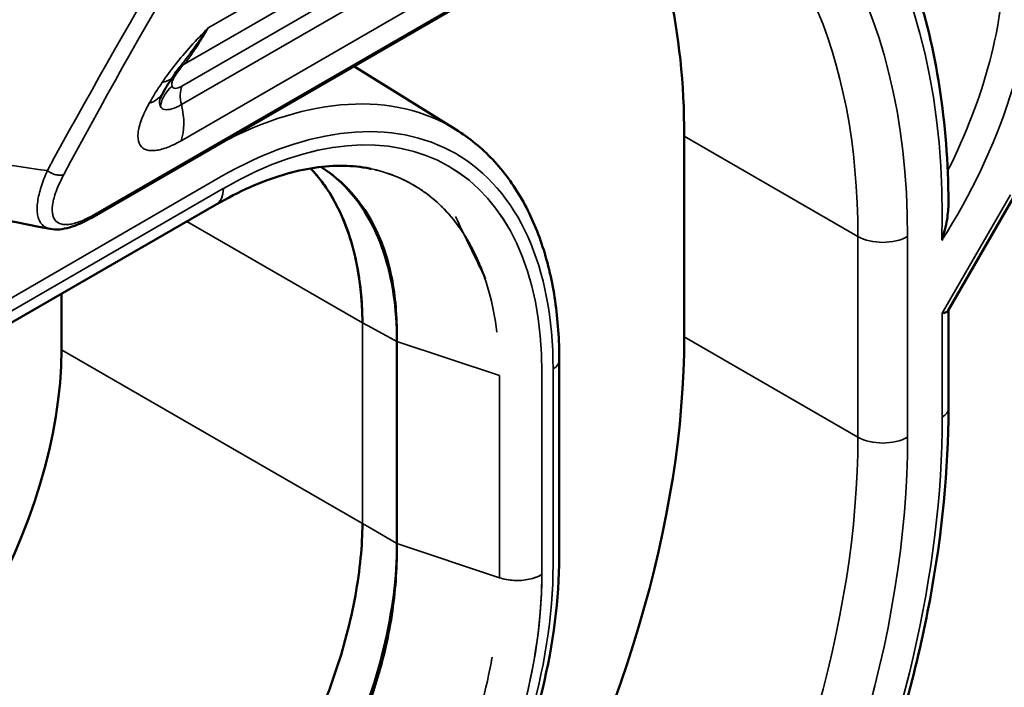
# Model space of a CAD drawing. Header units: millimetres. Extents: x 0 to 14369, y -869 to 2970.
# Tile 492 of 656: x 3648 to 3662, y 1279 to 1289. Entities that reach past the tile are written whole.
import ezdxf

# ---------------------------------------------------------------- set-up
doc = ezdxf.new("R2010")
doc.units = ezdxf.units.MM
doc.header["$LTSCALE"] = 10
doc.layers.add('Sichtbar (ISO)', color=7, linetype='Continuous', lineweight=50)
doc.layers.add('Sichtbar schmal (ISO)', color=7, linetype='Continuous', lineweight=35)

msp = doc.modelspace()

# ---------------------------------------------------------------- linework, layer by layer
at = {"layer": 'Sichtbar (ISO)'}
for p, q in [((3655.262057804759, 1289.682096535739), (3648.850410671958, 1285.980330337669)), ((3652.585466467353, 1288.136765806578), (3654.042379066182, 1287.235844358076)), ((3652.585466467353, 1288.136765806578), (3654.042374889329, 1287.235846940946)), ((3657.294401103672, 1287.142724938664), (3657.294401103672, 1284.284986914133)), ((3657.294401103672, 1284.284986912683), (3657.294401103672, 1287.142724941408)), ((3651.597512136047, 1286.983790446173), (3651.597869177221, 1286.983569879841)), ((3651.597874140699, 1286.983578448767), (3651.597517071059, 1286.983798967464)), ((3661.054903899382, 1284.657299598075), (3661.990173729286, 1286.277234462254)), ((3661.054903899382, 1284.657299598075), (3661.990173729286, 1286.277234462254)), ((3600.047511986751, 1256.968433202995), (3650.623764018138, 1286.16864592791)), ((3600.047511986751, 1256.968433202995), (3650.623711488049, 1286.168615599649)), ((3648.420210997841, 1284.896423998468), (3648.420210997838, 1284.101119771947)), ((3648.420210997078, 1284.101119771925), (3648.420210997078, 1284.896423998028)), ((3661.059224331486, 1284.664782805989), (3661.059224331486, 1283.264366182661)), ((3661.059224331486, 1284.664782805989), (3661.059224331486, 1283.264366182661)), ((3653.201547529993, 1281.339868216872), (3653.201754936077, 1284.218612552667)), ((3653.201825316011, 1284.218586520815), (3653.201825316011, 1281.339749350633)), ((3653.571664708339, 1284.09525584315), (3653.571637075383, 1284.095239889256)), ((3653.758651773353, 1284.032863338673), (3653.758651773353, 1284.032894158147)), ((3653.758651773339, 1284.032894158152), (3653.758651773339, 1284.032863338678)), ((3655.513921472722, 1283.948557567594), (3655.513921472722, 1281.157639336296)), ((3655.513921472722, 1283.948557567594), (3655.513921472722, 1281.157639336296))]:
    msp.add_line(p, q, dxfattribs=at)
for centre, major_axis, ratio, start_param, end_param in [((3648.809119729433, 1282.243745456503), (6.00000000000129, 10.39230484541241), 0.5773502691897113, 5.497787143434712, 5.954142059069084), ((3648.809119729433, 1282.243745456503), (6.000000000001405, 10.39230484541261), 0.5773502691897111, 5.497787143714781, 5.9541420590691), ((3648.808150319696, 1282.242315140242), (-3.50106621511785, -6.064024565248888), 0.5771744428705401, 3.588417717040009, 3.588447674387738), ((3648.808150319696, 1282.242315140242), (-3.50106621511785, -6.064024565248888), 0.5771744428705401, 3.588417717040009, 3.588447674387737), ((3649.187718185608, 1288.559926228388), (0.8241109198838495, -0.5664285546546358), 0.4047867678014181, 6.28318462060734, 6.283363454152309), ((3649.002963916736, 1288.261268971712), (0.8686768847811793, -0.4954253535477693), 0.5487008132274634, 6.283126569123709, 6.283151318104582), ((3648.808150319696, 1282.242315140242), (-3.50106621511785, -6.064024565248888), 0.5771744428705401, 2.878454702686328, 2.878471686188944), ((3648.808150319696, 1282.242315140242), (-3.50106621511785, -6.064024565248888), 0.5771744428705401, 2.878454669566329, 2.878471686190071), ((3650.475430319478, 1281.211319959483), (3.509134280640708, 6.059132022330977), 0.577187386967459, 6.266504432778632, 6.266514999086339), ((3650.475454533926, 1281.211304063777), (3.509099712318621, 6.059153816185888), 0.5771890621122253, 6.266495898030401, 6.266511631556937), ((3648.808150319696, 1282.242315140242), (-3.50106621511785, -6.064024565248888), 0.5771744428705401, 2.768755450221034, 2.768862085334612), ((3648.808150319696, 1282.242315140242), (-3.50106621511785, -6.064024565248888), 0.5771744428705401, 2.768755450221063, 2.768862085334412), ((3648.808150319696, 1282.242315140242), (-3.50106621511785, -6.064024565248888), 0.5771744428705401, 2.583566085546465, 2.583745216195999), ((3648.808150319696, 1282.242315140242), (-3.50106621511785, -6.064024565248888), 0.5771744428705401, 2.583566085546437, 2.583745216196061), ((3650.37412113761, 1286.601037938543), (0.250310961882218, -0.4328438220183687), 0.5778776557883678, 6.281753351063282, 6.283185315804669), ((3648.750410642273, 1286.153535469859), (0.1000000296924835, -0.1732051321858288), 0.5773502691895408, 6.282714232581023, 6.283185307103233), ((3660.759224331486, 1284.74516756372), (-0.2989179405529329, 0.08009482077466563), 0.3178372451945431, 2.4411537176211, 3.056633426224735), ((3660.759224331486, 1284.74516756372), (0.2989179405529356, -0.08009482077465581), 0.3178372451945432, 5.582746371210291, 6.198226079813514), ((3648.809119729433, 1279.386007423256), (6.000000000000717, 10.39230484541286), 0.5773502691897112, 3.926990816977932, 5.497787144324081), ((3648.809119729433, 1279.386007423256), (-6.00000000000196, -10.39230484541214), 0.5773502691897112, 0.7853981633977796, 2.356194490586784), ((3644.531123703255, 1281.855909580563), (2.750000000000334, 4.763139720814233), 0.5773502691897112, 3.927006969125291, 5.497752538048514), ((3644.531123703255, 1281.855909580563), (-2.750000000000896, -4.763139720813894), 0.5773502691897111, 0.7854424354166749, 2.356156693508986)]:
    msp.add_ellipse(centre, major_axis=major_axis, ratio=ratio, start_param=start_param, end_param=end_param, dxfattribs=at)
for points, knots in [([(3661.059019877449, 1286.194179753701), (3661.055773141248, 1286.765539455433), (3661.013797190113, 1287.31584220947), (3660.852259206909, 1288.361665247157), (3660.732695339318, 1288.857196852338), (3660.41715243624, 1289.781601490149), (3660.221144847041, 1290.210492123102), (3659.755543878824, 1290.990045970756), (3659.48589001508, 1291.34068696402), (3658.87886169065, 1291.952325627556), (3658.541478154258, 1292.2132229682), (3658.175414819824, 1292.424569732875)], [0.006540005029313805, 0.006540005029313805, 0.006540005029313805, 0.006540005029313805, 0.1623116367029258, 0.1623116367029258, 0.3180832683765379, 0.3180832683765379, 0.4738549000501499, 0.4738549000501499, 0.6296265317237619, 0.6296265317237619, 0.7853981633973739, 0.7853981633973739, 0.7853981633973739, 0.7853981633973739]), ([(3661.059019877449, 1286.194179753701), (3661.055773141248, 1286.765539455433), (3661.013797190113, 1287.31584220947), (3660.852259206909, 1288.361665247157), (3660.732695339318, 1288.857196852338), (3660.41715243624, 1289.781601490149), (3660.221144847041, 1290.210492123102), (3659.755543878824, 1290.990045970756), (3659.48589001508, 1291.34068696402), (3658.87886169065, 1291.952325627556), (3658.541478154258, 1292.2132229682), (3658.175414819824, 1292.424569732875)], [0.006540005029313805, 0.006540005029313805, 0.006540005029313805, 0.006540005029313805, 0.1623116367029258, 0.1623116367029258, 0.3180832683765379, 0.3180832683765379, 0.4738549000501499, 0.4738549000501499, 0.6296265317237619, 0.6296265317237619, 0.7853981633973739, 0.7853981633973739, 0.7853981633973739, 0.7853981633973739]), ([(3649.87162483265, 1287.765815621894), (3649.855212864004, 1287.737046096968), (3649.843383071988, 1287.71292554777), (3649.831724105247, 1287.686357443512), (3649.829550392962, 1287.679873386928), (3649.82955039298, 1287.679873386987)], [0, 0, 0, 0, 0.01602061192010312, 0.01602061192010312, 0.02819987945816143, 0.02819987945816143, 0.02819987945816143, 0.02819987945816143]), ([(3655.513840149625, 1283.94850517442), (3655.513869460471, 1284.241840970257), (3655.494371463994, 1284.525433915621), (3655.415710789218, 1285.067088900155), (3655.356546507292, 1285.325165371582), (3655.198325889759, 1285.809880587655), (3655.099244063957, 1286.03654029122), (3654.861663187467, 1286.452074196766), (3654.723106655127, 1286.640936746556), (3654.409014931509, 1286.973753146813), (3654.233458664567, 1287.117620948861), (3654.042382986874, 1287.235779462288)], [4.712303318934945, 4.712303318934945, 4.712303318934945, 4.712303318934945, 4.865908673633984, 4.865908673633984, 5.019514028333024, 5.019514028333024, 5.173119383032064, 5.173119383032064, 5.326724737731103, 5.326724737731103, 5.480330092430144, 5.480330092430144, 5.480330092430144, 5.480330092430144]), ([(3655.513840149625, 1283.94850517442), (3655.513869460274, 1284.241838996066), (3655.494371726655, 1284.525430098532), (3655.415712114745, 1285.067081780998), (3655.35654863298, 1285.325156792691), (3655.198330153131, 1285.80986959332), (3655.099249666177, 1286.03652834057), (3654.861671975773, 1286.452060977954), (3654.723117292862, 1286.64092321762), (3654.409029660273, 1286.973739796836), (3654.233475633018, 1287.117608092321), (3654.042402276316, 1287.235767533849)], [4.712303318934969, 4.712303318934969, 4.712303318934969, 4.712303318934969, 4.865907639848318, 4.865907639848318, 5.019511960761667, 5.019511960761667, 5.173116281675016, 5.173116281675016, 5.326720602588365, 5.326720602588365, 5.480324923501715, 5.480324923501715, 5.480324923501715, 5.480324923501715]), ([(3650.624432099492, 1286.168194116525), (3650.788806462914, 1286.263250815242), (3650.951870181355, 1286.346250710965), (3651.272269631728, 1286.487393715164), (3651.429597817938, 1286.545532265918), (3651.735505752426, 1286.636941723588), (3651.884071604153, 1286.670211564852), (3652.169841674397, 1286.712716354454), (3652.307027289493, 1286.721961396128), (3652.56822677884, 1286.717992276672), (3652.692241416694, 1286.704824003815), (3652.809585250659, 1286.681323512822)], [4.712436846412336, 4.712436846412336, 4.712436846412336, 4.712436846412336, 4.830993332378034, 4.830993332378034, 4.949549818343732, 4.949549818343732, 5.068106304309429, 5.068106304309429, 5.186662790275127, 5.186662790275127, 5.305122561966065, 5.305122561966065, 5.305122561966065, 5.305122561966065]), ([(3650.624483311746, 1286.168223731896), (3650.788827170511, 1286.263260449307), (3650.951860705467, 1286.346244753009), (3651.272202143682, 1286.487365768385), (3651.42950250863, 1286.545497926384), (3651.735358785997, 1286.636903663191), (3651.883900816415, 1286.670176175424), (3652.169628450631, 1286.712694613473), (3652.306795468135, 1286.72195061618), (3652.568069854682, 1286.718008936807), (3652.692167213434, 1286.704838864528), (3652.809585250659, 1286.681323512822)], [4.712449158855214, 4.712449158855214, 4.712449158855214, 4.712449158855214, 4.830983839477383, 4.830983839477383, 4.949518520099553, 4.949518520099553, 5.068053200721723, 5.068053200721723, 5.186587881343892, 5.186587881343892, 5.305122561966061, 5.305122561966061, 5.305122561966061, 5.305122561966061]), ([(3652.71054982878, 1284.482338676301), (3652.70882953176, 1284.641072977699), (3652.700137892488, 1284.797085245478), (3652.649990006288, 1285.267440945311), (3652.583002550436, 1285.566521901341), (3652.385977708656, 1286.101026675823), (3652.255746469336, 1286.336980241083), (3652.058066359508, 1286.58606083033), (3652.014726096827, 1286.635589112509), (3651.969742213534, 1286.682309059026)], [-2.840825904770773, -2.840825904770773, -2.840825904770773, -2.840825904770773, -2.784249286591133, -2.784249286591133, -2.665232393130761, -2.665232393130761, -2.546215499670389, -2.546215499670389, -2.514584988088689, -2.514584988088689, -2.514584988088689, -2.514584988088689]), ([(3651.969750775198, 1286.682321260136), (3652.007976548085, 1286.642621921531), (3652.04500799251, 1286.600896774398), (3652.238961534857, 1286.36345279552), (3652.371481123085, 1286.130457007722), (3652.573378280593, 1285.601399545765), (3652.642954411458, 1285.304814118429), (3652.698555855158, 1284.824198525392), (3652.708678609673, 1284.65482891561), (3652.710550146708, 1284.482307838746)], [-1.820261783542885, -1.820261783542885, -1.820261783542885, -1.820261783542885, -1.793417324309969, -1.793417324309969, -1.674498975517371, -1.674498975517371, -1.555580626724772, -1.555580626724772, -1.493991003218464, -1.493991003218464, -1.493991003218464, -1.493991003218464]), ([(3653.201763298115, 1284.21862092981), (3653.202227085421, 1284.689346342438), (3653.136029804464, 1285.119655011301), (3653.009862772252, 1285.492869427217), (3652.883695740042, 1285.866083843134), (3652.697572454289, 1286.183053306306), (3652.458812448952, 1286.427342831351), (3652.354719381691, 1286.533846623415), (3652.24068866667, 1286.626448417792), (3652.117549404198, 1286.703426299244)], [0, 0, 0, 0, 0.2, 0.2, 0.2, 0.4, 0.4, 0.4, 0.4871947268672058, 0.4871947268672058, 0.4871947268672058, 0.4871947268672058]), ([(3652.117965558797, 1286.703484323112), (3652.422095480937, 1286.514415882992), (3652.707948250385, 1286.216086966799), (3653.011500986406, 1285.580998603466), (3653.087649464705, 1285.336884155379), (3653.183901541, 1284.805722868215), (3653.203592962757, 1284.521091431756), (3653.201728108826, 1284.218642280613)], [0.4587724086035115, 0.4587724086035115, 0.4587724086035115, 0.4587724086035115, 0.6695279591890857, 0.6695279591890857, 0.7816310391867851, 0.7816310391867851, 0.8939164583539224, 0.8939164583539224, 0.8939164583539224, 0.8939164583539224]), ([(3660.96684133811, 1285.661832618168), (3660.967455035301, 1285.663663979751), (3660.96806594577, 1285.665496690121), (3660.999284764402, 1285.759649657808), (3661.023516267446, 1285.857511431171), (3661.052935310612, 1286.040538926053), (3661.059424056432, 1286.121742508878), (3661.059017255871, 1286.194179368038)], [-0.0006019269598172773, -0.0006019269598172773, -0.0006019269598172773, -0.0006019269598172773, 0, 0, 0.03029927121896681, 0.03029927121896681, 0.05689590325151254, 0.05689590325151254, 0.05689590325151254, 0.05689590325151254]), ([(3661.059017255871, 1286.194179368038), (3661.059424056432, 1286.121742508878), (3661.052935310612, 1286.040538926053), (3661.023516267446, 1285.857511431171), (3660.999284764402, 1285.759649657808), (3660.96806594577, 1285.665496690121), (3660.967455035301, 1285.663663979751), (3660.96684133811, 1285.661832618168)], [-0.05689590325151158, -0.05689590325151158, -0.05689590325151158, -0.05689590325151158, -0.03029927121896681, -0.03029927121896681, 0, 0, 0.0006019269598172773, 0.0006019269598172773, 0.0006019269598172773, 0.0006019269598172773]), ([(3648.850359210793, 1285.980310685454), (3648.741914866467, 1285.917696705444), (3648.637020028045, 1285.870216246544), (3648.442898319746, 1285.814675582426), (3648.349044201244, 1285.80412240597), (3648.26063182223, 1285.821229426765)], [0, 0, 0, 0, 0.04450750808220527, 0.04450750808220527, 0.08626756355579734, 0.08626756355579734, 0.08626756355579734, 0.08626756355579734]), ([(3655.222971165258, 1269.782371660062), (3655.909824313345, 1270.508278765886), (3656.561987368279, 1271.307441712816), (3657.762533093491, 1273.009285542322), (3658.310850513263, 1273.911883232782), (3659.274267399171, 1275.772056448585), (3659.689320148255, 1276.72953605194), (3660.363589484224, 1278.648232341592), (3660.622784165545, 1279.609350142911), (3660.97059569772, 1281.484345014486), (3661.059224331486, 1282.398139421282), (3661.059224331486, 1283.264366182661)], [5.10598686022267, 5.10598686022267, 5.10598686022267, 5.10598686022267, 5.341426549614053, 5.341426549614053, 5.576866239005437, 5.576866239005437, 5.81230592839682, 5.81230592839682, 6.047745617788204, 6.047745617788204, 6.283185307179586, 6.283185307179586, 6.283185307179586, 6.283185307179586]), ([(3655.222971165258, 1269.782371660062), (3655.909824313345, 1270.508278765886), (3656.561987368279, 1271.307441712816), (3657.762533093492, 1273.009285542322), (3658.310850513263, 1273.911883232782), (3659.274267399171, 1275.772056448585), (3659.689320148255, 1276.72953605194), (3660.363589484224, 1278.648232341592), (3660.622784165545, 1279.609350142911), (3660.97059569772, 1281.484345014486), (3661.059224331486, 1282.398139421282), (3661.059224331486, 1283.264366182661)], [5.105986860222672, 5.105986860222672, 5.105986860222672, 5.105986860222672, 5.341426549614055, 5.341426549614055, 5.576866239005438, 5.576866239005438, 5.81230592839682, 5.81230592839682, 6.047745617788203, 6.047745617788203, 6.283185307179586, 6.283185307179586, 6.283185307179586, 6.283185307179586]), ([(3648.809572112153, 1274.895539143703), (3648.95720598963, 1274.981849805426), (3649.106350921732, 1275.078666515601), (3649.543487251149, 1275.392570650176), (3649.83126113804, 1275.637585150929), (3650.384172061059, 1276.187270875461), (3650.649855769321, 1276.492488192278), (3651.140536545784, 1277.138948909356), (3651.365513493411, 1277.480217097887), (3651.761248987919, 1278.167542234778), (3651.943397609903, 1278.533467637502), (3652.255746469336, 1279.281729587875), (3652.385977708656, 1279.664061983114), (3652.583002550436, 1280.416057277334), (3652.649990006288, 1280.786467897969), (3652.700137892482, 1281.304420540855), (3652.708829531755, 1281.46693176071), (3652.710549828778, 1281.623893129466)], [-2.341432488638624, -2.341432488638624, -2.341432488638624, -2.341432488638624, -2.279896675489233, -2.279896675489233, -2.160978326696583, -2.160978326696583, -2.042059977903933, -2.042059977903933, -1.923141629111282, -1.923141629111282, -1.804124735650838, -1.804124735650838, -1.685107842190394, -1.685107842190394, -1.566090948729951, -1.566090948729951, -1.509514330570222, -1.509514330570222, -1.509514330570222, -1.509514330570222]), ([(3652.710550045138, 1281.623913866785), (3652.708830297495, 1281.466946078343), (3652.700138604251, 1281.304427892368), (3652.649990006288, 1280.786467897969), (3652.583002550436, 1280.416057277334), (3652.385977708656, 1279.664061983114), (3652.255746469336, 1279.281729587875), (3651.943397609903, 1278.533467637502), (3651.761248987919, 1278.167542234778), (3651.365513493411, 1277.480217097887), (3651.140536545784, 1277.138948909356), (3650.649855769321, 1276.492488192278), (3650.384172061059, 1276.187270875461), (3649.83126113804, 1275.637585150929), (3649.543487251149, 1275.392570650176), (3649.10643968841, 1275.078730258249), (3648.957383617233, 1274.981965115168), (3648.809835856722, 1274.895693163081)], [1.506910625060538, 1.506910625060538, 1.506910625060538, 1.506910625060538, 1.563489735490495, 1.563489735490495, 1.682506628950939, 1.682506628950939, 1.801523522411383, 1.801523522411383, 1.920540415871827, 1.920540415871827, 2.039458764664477, 2.039458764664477, 2.158377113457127, 2.158377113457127, 2.277295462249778, 2.277295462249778, 2.338794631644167, 2.338794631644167, 2.338794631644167, 2.338794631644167]), ([(3653.201796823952, 1281.339734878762), (3653.2049105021, 1280.867624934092), (3653.136858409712, 1280.359007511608), (3653.010319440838, 1279.839474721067), (3652.883773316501, 1279.319912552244), (3652.698642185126, 1278.788430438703), (3652.460722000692, 1278.26978360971), (3652.341846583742, 1278.010644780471), (3652.209896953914, 1277.75458705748), (3652.066027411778, 1277.505414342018), (3651.921952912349, 1277.255886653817), (3651.765928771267, 1277.013270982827), (3651.600689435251, 1276.78047658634), (3651.270445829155, 1276.315218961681), (3650.902783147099, 1275.889313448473), (3650.515911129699, 1275.519923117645), (3650.12904727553, 1275.150540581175), (3649.722130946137, 1274.837214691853), (3649.312348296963, 1274.60419451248)], [1.130886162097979e-05, 1.130886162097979e-05, 1.130886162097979e-05, 1.130886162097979e-05, 0.2, 0.2, 0.2, 0.4, 0.4, 0.4, 0.4999288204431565, 0.4999288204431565, 0.4999288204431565, 0.6, 0.6, 0.6, 0.8, 0.8, 0.8, 0.9999957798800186, 0.9999957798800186, 0.9999957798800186, 0.9999957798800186]), ([(3649.312350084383, 1274.604194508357), (3649.578687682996, 1274.755787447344), (3649.849529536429, 1274.935154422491), (3650.379340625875, 1275.352627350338), (3650.636402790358, 1275.589515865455), (3651.360055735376, 1276.371644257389), (3651.744761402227, 1276.948515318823), (3652.391368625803, 1278.069443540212), (3652.698141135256, 1278.691100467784), (3653.012099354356, 1279.708718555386), (3653.087968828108, 1280.048074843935), (3653.18369057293, 1280.712269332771), (3653.203442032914, 1281.034871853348), (3653.201547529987, 1281.339868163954)], [-0.8951229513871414, -0.8951229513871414, -0.8951229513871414, -0.8951229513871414, -0.7822719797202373, -0.7822719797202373, -0.6692419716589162, -0.6692419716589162, -0.4460261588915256, -0.4460261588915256, -0.2235470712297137, -0.2235470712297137, -0.1116901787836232, -0.1116901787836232, -7.123318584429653e-06, -7.123318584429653e-06, -7.123318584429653e-06, -7.123318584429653e-06]), ([(3650.628977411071, 1272.694445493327), (3651.147953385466, 1272.994242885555), (3651.661402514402, 1273.385345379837), (3652.634822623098, 1274.312490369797), (3653.094544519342, 1274.848660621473), (3653.918438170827, 1276.015530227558), (3654.282460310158, 1276.646057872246), (3654.881012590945, 1277.943025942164), (3655.115468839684, 1278.609250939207), (3655.431318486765, 1279.914466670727), (3655.513269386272, 1280.553360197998), (3655.513739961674, 1281.151614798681)], [4.712687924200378, 4.712687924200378, 4.712687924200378, 4.712687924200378, 5.026498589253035, 5.026498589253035, 5.340693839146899, 5.340693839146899, 5.654889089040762, 5.654889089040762, 5.969084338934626, 5.969084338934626, 6.282232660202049, 6.282232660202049, 6.282232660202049, 6.282232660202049]), ([(3650.628977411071, 1272.694445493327), (3651.147953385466, 1272.994242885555), (3651.661402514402, 1273.385345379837), (3652.634822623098, 1274.312490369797), (3653.094544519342, 1274.848660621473), (3653.918438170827, 1276.015530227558), (3654.282460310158, 1276.646057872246), (3654.881012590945, 1277.943025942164), (3655.115468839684, 1278.609250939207), (3655.431318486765, 1279.914466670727), (3655.513269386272, 1280.553360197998), (3655.513739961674, 1281.151614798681)], [4.712687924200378, 4.712687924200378, 4.712687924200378, 4.712687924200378, 5.026498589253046, 5.026498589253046, 5.340693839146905, 5.340693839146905, 5.654889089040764, 5.654889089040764, 5.969084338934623, 5.969084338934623, 6.282232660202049, 6.282232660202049, 6.282232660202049, 6.282232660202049])]:
    msp.add_open_spline(points, degree=3, knots=knots, dxfattribs=at)
for points in [[(3650.125095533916, 1288.148974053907), (3650.084744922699, 1288.096463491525), (3650.046653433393, 1288.04421222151), (3650.011869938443, 1287.993557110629)], [(3650.011828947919, 1287.993497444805), (3649.959573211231, 1287.91746955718), (3649.915682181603, 1287.843054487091), (3649.871631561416, 1287.76582741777)], [(3652.833647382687, 1286.676320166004), (3652.8256398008, 1286.678012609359), (3652.817613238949, 1286.679661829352), (3652.809567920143, 1286.681267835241)], [(3652.809862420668, 1286.681213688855), (3652.817792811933, 1286.679622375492), (3652.825704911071, 1286.677989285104), (3652.833598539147, 1286.676314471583)], [(3648.260734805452, 1285.82114065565), (3647.398015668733, 1285.988040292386), (3646.534428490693, 1286.15413669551), (3645.670134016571, 1286.319569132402)], [(3650.624115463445, 1286.168034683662), (3650.624217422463, 1286.168093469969), (3650.624319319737, 1286.168152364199), (3650.624421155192, 1286.168211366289)]]:
    msp.add_open_spline(points, degree=3, dxfattribs=at)
at = {"layer": 'Sichtbar schmal (ISO)'}
for p, q in [((3655.232202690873, 1291.408447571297), (3650.5121589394, 1288.683329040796)), ((3654.945386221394, 1290.924325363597), (3650.167133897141, 1288.165600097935)), ((3654.267659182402, 1290.238561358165), (3650.13477910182, 1287.852441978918)), ((3654.364525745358, 1290.035017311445), (3650.130649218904, 1287.590583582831)), ((3655.295775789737, 1289.724939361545), (3648.884128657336, 1286.023173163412)), ((3650.126171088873, 1287.077074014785), (3654.360053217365, 1289.521507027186)), ((3657.294401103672, 1287.142724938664), (3659.769274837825, 1285.713855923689)), ((3659.769274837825, 1285.71385592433), (3657.294401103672, 1287.142724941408)), ((3650.689114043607, 1286.560866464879), (3600.189310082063, 1257.404796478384)), ((3650.727280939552, 1286.397357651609), (3600.151059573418, 1257.197402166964)), ((3600.151062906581, 1257.197404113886), (3650.726550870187, 1286.396940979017)), ((3660.97135636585, 1284.62269307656), (3661.942498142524, 1286.304759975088)), ((3661.942498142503, 1286.304759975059), (3660.97135636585, 1284.62269307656)), ((3652.710549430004, 1284.482308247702), (3650.206667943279, 1285.927835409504)), ((3650.206671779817, 1285.927837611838), (3652.710549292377, 1284.482338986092)), ((3659.769274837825, 1285.713855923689), (3659.769274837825, 1282.8561178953)), ((3659.769274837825, 1282.856117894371), (3659.769274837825, 1285.71385592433)), ((3660.476381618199, 1282.85611789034), (3660.476381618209, 1285.713855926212)), ((3660.476381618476, 1285.713855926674), (3660.476381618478, 1282.856117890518)), ((3660.97135636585, 1284.62269307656), (3660.971356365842, 1283.141891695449)), ((3660.971356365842, 1283.141891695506), (3660.97135636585, 1284.62269307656)), ((3652.710549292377, 1284.482338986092), (3652.842100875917, 1284.41175091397)), ((3652.710549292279, 1281.623913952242), (3652.710549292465, 1284.482307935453)), ((3652.710549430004, 1284.482308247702), (3652.710549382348, 1281.623914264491)), ((3652.842100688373, 1284.411763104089), (3652.710549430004, 1284.482308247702)), ((3653.201695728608, 1284.218653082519), (3652.84210068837, 1284.411763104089)), ((3652.842100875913, 1284.411750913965), (3653.201753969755, 1284.218613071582)), ((3659.769274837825, 1282.8561178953), (3657.294401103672, 1284.284986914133)), ((3657.294401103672, 1284.284986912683), (3659.769274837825, 1282.856117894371)), ((3654.661531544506, 1283.731657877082), (3653.201742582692, 1284.218637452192)), ((3653.201826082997, 1284.218588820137), (3654.661534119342, 1283.731673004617)), ((3652.710549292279, 1281.62389345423), (3648.420210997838, 1284.101119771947)), ((3648.420210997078, 1284.101105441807), (3652.710549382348, 1281.623914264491)), ((3654.661715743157, 1280.852669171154), (3654.661699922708, 1283.731416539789)), ((3654.661702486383, 1283.73141568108), (3654.661722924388, 1280.852569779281)), ((3655.265675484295, 1280.899375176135), (3655.265784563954, 1283.776764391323)), ((3655.265777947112, 1283.776760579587), (3655.265720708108, 1280.898960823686)), ((3655.425990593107, 1281.035137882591), (3655.426021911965, 1283.825816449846)), ((3652.710549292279, 1281.62389345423), (3652.842100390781, 1281.547712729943)), ((3652.842100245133, 1281.547703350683), (3652.710549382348, 1281.623914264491)), ((3653.201509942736, 1281.33995522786), (3652.842100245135, 1281.547703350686)), ((3652.842100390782, 1281.547712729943), (3653.201509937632, 1281.339889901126)), ((3653.201601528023, 1281.33985014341), (3653.201547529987, 1281.339868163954)), ((3653.201825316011, 1281.339789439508), (3654.661715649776, 1280.852621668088)), ((3654.661722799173, 1280.852569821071), (3653.201825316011, 1281.339775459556)), ((3654.661715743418, 1280.852621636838), (3654.661715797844, 1280.852363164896)), ((3654.661722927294, 1280.852552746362), (3654.661722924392, 1280.852569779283))]:
    msp.add_line(p, q, dxfattribs=at)
for centre, major_axis, ratio, start_param, end_param in [((3651.637546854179, 1280.610752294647), (6.600000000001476, 11.43153532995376), 0.5773502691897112, 5.466681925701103, 6.500628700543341), ((3651.637546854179, 1280.610752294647), (6.60000000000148, 11.43153532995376), 0.577350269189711, 5.466681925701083, 6.500628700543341), ((3651.637546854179, 1280.610752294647), (6.250000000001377, 10.82531754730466), 0.577350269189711, 5.497787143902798, 6.472179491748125), ((3651.637546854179, 1280.610752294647), (6.250000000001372, 10.82531754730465), 0.5773502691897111, 5.497787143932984, 6.472179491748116), ((3651.283993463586, 1280.814876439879), (6.000000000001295, 10.39230484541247), 0.5773502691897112, 5.497787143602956, 6.283185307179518), ((3651.283993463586, 1280.814876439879), (6.000000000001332, 10.39230484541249), 0.5773502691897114, 5.497787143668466, 6.283185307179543), ((3658.531837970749, 1287.545513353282), (-2.650000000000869, -4.589934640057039), 0.5773502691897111, 1.492638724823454, 2.356194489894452), ((3658.531837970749, 1287.545513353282), (2.650000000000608, 4.589934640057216), 0.5773502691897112, 4.634231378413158, 5.497787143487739), ((3658.319705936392, 1287.667987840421), (-2.500000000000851, -4.330127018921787), 0.5773502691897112, 1.666941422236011, 2.356194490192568), ((3658.319705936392, 1287.667987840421), (2.50000000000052, 4.330127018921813), 0.5773502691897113, 4.808534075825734, 5.497787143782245), ((3650.448775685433, 1287.7562070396), (-0.3717774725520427, 0.3343374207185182), 0.9023203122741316, 6.022967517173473, 6.225329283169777), ((3649.187718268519, 1288.559926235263), (0.824110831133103, -0.5664285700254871), 0.4047867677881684, 5.88097173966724, 6.283184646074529), ((3650.351530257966, 1287.630463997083), (-0.4116354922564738, 0.2838242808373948), 0.802351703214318, 5.925088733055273, 6.043434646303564), ((3649.002998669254, 1288.2612836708), (0.8686357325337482, -0.4954512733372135), 0.5487008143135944, 5.840726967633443, 6.28315010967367), ((3650.316119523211, 1287.501285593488), (-0.4199266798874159, -0.2717352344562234), 0.9519033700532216, 4.86270479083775, 5.549802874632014), ((3650.467177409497, 1287.521432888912), (-0.2499999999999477, 0.433012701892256), 0.5773502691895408, 0.4377142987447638, 1.096956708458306), ((3650.475454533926, 1281.211304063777), (3.509099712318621, 6.059153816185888), 0.5771890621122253, 6.266511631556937, 7.029918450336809), ((3650.475430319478, 1281.211319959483), (3.509134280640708, 6.059132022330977), 0.577187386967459, 6.26651499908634, 7.029918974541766), ((3650.731876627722, 1281.154314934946), (3.20060878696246, 5.563295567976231), 0.5773727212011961, 5.497026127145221, 7.067766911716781), ((3650.731876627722, 1281.154314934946), (3.200608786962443, 5.563295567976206), 0.5773727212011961, 5.496934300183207, 7.067714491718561), ((3649.45758116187, 1287.728885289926), (-0.499999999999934, 0.86602540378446), 0.577350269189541, 3.595410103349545, 4.238539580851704), ((3650.689444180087, 1281.092080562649), (3.349430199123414, 5.800627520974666), 0.5773535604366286, 5.497727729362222, 7.068722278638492), ((3650.689444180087, 1281.092080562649), (3.349430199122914, 5.800627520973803), 0.5773535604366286, 5.497710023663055, 7.068710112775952), ((3650.374121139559, 1286.601037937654), (0.2503109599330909, -0.4328438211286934), 0.577877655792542, 0, 0.7855069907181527), ((3648.750410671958, 1286.153535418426), (0.1000000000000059, -0.1732050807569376), 0.5773502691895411, 0, 0.4538174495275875), ((3660.122828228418, 1285.917980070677), (0.5000000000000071, 2.992397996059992e-14), 0.577350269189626, 3.926990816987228, 5.497787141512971), ((3660.122828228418, 1285.917980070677), (-0.4999999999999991, 2.996734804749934e-14), 0.577350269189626, 0.7853981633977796, 2.356194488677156), ((3655.213843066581, 1283.948535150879), (0.2999970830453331, -2.997645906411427e-05), 0.5773179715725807, 5.49806103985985, 6.28318530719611), ((3655.213843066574, 1283.948535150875), (0.2999970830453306, -2.997645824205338e-05), 0.5773179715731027, 5.498202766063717, 6.283185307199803), ((3651.637546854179, 1277.7530142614), (6.600000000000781, 11.43153532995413), 0.5773502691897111, 4.311387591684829, 5.497787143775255), ((3651.637546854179, 1277.7530142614), (-6.600000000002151, -11.43153532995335), 0.5773502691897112, 1.169794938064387, 2.356194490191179), ((3660.759224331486, 1283.264366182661), (0.3000000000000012, -2.071259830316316e-15), 0.5773502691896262, 5.497787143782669, 6.283185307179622), ((3660.759224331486, 1283.264366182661), (0.300000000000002, -1.084202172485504e-17), 0.577350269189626, 5.497787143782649, 6.283185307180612), ((3651.283993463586, 1277.957138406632), (-6.000000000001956, -10.39230484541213), 0.5773502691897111, 0.7853981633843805, 2.356194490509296), ((3651.283993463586, 1277.957138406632), (6.00000000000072, 10.39230484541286), 0.5773502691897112, 3.926990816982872, 5.497787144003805), ((3651.637546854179, 1277.7530142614), (-6.250000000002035, -10.8253175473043), 0.5773502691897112, 0.7853981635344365, 2.356194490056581), ((3651.637546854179, 1277.7530142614), (6.250000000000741, 10.82531754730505), 0.5773502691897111, 3.926990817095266, 5.497787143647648), ((3660.122828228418, 1283.060242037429), (-0.499999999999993, 2.983724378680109e-14), 0.577350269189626, 0.7853981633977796, 2.356194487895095), ((3660.122828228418, 1283.06024203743), (0.5000000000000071, 2.994566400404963e-14), 0.5773502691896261, 3.926990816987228, 5.497787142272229), ((3650.68941709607, 1278.300120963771), (3.348988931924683, 5.800883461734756), 0.5773878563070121, 3.92688766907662, 5.497881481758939), ((3650.68941709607, 1278.300120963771), (-3.348988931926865, -5.80088346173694), 0.5773878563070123, 0.7853011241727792, 2.356277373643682), ((3655.213748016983, 1281.157577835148), (0.2999939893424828, 3.599287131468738e-05), 0.5773791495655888, 5.498351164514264, 5.498414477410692), ((3650.731873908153, 1278.275662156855), (-3.208950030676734, -5.558488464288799), 0.5763297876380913, 0.7854254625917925, 2.356277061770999), ((3650.731873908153, 1278.275662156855), (3.208950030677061, 5.558488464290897), 0.5763297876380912, 3.927199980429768, 5.497796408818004), ((3654.912429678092, 1281.102394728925), (-0.5000094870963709, 0.0003954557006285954), 0.5778209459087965, 1.045653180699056, 2.357128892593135)]:
    msp.add_ellipse(centre, major_axis=major_axis, ratio=ratio, start_param=start_param, end_param=end_param, dxfattribs=at)
for points in [[(3648.220837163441, 1286.65060937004), (3649.316642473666, 1288.673798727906), (3650.551915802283, 1290.753758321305), (3651.876341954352, 1292.856301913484)], [(3652.078252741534, 1292.798644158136), (3650.762637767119, 1290.697623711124), (3649.537284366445, 1288.617706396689), (3648.454486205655, 1286.595041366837)], [(3650.167133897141, 1288.165600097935), (3650.195842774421, 1288.19877915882), (3650.25990876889, 1288.281793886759), (3650.375264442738, 1288.455164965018), (3650.464543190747, 1288.602262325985), (3650.512158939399, 1288.683329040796)], [(3650.167133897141, 1288.165600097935), (3650.128642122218, 1288.124254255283), (3650.088208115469, 1288.07322082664), (3650.045823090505, 1288.012043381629)], [(3649.671588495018, 1287.609472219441), (3649.727076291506, 1287.706758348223), (3649.786205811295, 1287.806117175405), (3649.856308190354, 1287.908114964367)], [(3649.671588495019, 1287.60947221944), (3649.624728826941, 1287.526312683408), (3649.551554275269, 1287.373077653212), (3649.502457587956, 1287.176953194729), (3649.516934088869, 1287.031129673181), (3649.596304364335, 1286.946618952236), (3649.730867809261, 1286.925639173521), (3649.911100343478, 1286.967267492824), (3650.050635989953, 1287.03383969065), (3650.126171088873, 1287.077074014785)], [(3645.217053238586, 1287.069529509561), (3646.217074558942, 1286.934276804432), (3647.218715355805, 1286.794919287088), (3648.220837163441, 1286.65060937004)], [(3652.833598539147, 1286.676314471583), (3653.022318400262, 1286.636273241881), (3653.200480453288, 1286.572383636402), (3653.365639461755, 1286.485382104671)], [(3653.502539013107, 1286.406044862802), (3653.456605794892, 1286.435146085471), (3653.409529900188, 1286.462329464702), (3653.361365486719, 1286.487563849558)], [(3653.388519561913, 1286.473135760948), (3653.421381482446, 1286.455266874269), (3653.453719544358, 1286.436469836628), (3653.485518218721, 1286.416757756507)]]:
    msp.add_open_spline(points, degree=3, dxfattribs=at)
for points, knots in [([(3650.512158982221, 1288.683328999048), (3650.425450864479, 1288.59721214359), (3650.343329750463, 1288.511053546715), (3650.265122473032, 1288.423888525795), (3650.1869151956, 1288.336723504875), (3650.112621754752, 1288.248552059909), (3650.044261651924, 1288.162268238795), (3649.975901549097, 1288.075984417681), (3649.91347478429, 1287.991588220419), (3649.856308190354, 1287.908114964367)], [0, 0, 0, 0, 0.3333333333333, 0.3333333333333, 0.3333333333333, 0.6666666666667, 0.6666666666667, 0.6666666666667, 1, 1, 1, 1]), ([(3650.124925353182, 1288.149122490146), (3650.142615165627, 1288.172230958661), (3650.16063415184, 1288.195901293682), (3650.178864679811, 1288.220034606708), (3650.231749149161, 1288.290042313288), (3650.286470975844, 1288.363877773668), (3650.342484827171, 1288.441509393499), (3650.398498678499, 1288.519141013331), (3650.4557168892, 1288.60065725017), (3650.512158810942, 1288.683329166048)], [0.21842544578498, 0.21842544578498, 0.21842544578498, 0.21842544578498, 0.3333333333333, 0.3333333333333, 0.3333333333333, 0.6666666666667, 0.6666666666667, 0.6666666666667, 1, 1, 1, 1]), ([(3649.997473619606, 1287.855832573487), (3649.99368934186, 1287.867280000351), (3649.991838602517, 1287.894577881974), (3650.007164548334, 1287.948180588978), (3650.030669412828, 1287.989809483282), (3650.045823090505, 1288.012043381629)], [8.921566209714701e-05, 8.921566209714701e-05, 8.921566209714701e-05, 8.921566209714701e-05, 0.3333333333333, 0.6666666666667, 1, 1, 1, 1]), ([(3650.134779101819, 1287.852441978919), (3650.117189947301, 1287.842146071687), (3650.100926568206, 1287.834561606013), (3650.085697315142, 1287.829608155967), (3650.070468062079, 1287.824654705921), (3650.056275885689, 1287.822329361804), (3650.044173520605, 1287.822694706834), (3650.032071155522, 1287.823060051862), (3650.022057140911, 1287.826117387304), (3650.014223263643, 1287.831703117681), (3650.006403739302, 1287.837278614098), (3650.00075673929, 1287.845373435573), (3649.997491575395, 1287.8557752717)], [0, 0, 0, 0, 0.25, 0.25, 0.25, 0.5, 0.5, 0.5, 0.75, 0.75, 0.75, 0.9995419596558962, 0.9995419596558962, 0.9995419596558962, 0.9995419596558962]), ([(3649.830592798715, 1287.564743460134), (3649.822471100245, 1287.582684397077), (3649.818074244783, 1287.604917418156), (3649.819311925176, 1287.631656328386), (3649.820021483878, 1287.646985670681), (3649.822616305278, 1287.663746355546), (3649.827356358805, 1287.681847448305)], [0, 0, 0, 0, 0.3333333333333, 0.3333333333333, 0.3333333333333, 0.5244323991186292, 0.5244323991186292, 0.5244323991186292, 0.5244323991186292]), ([(3650.130649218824, 1287.590583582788), (3650.080591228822, 1287.562405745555), (3649.988816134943, 1287.522397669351), (3649.882856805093, 1287.512442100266), (3649.842422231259, 1287.542328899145), (3649.830592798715, 1287.564743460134)], [0, 0, 0, 0, 0.3333333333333, 0.6666666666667, 0.9999999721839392, 0.9999999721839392, 0.9999999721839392, 0.9999999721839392]), ([(3648.26063181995, 1285.821229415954), (3648.246933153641, 1285.823879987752), (3648.190224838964, 1285.83955364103), (3648.132243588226, 1285.885340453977), (3648.092836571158, 1285.965046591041), (3648.076371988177, 1286.037054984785), (3648.072485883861, 1286.118851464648), (3648.080444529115, 1286.210958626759), (3648.099848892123, 1286.3117512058), (3648.139904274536, 1286.454852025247), (3648.184984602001, 1286.570844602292), (3648.220837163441, 1286.65060937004)], [0.3378282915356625, 0.3378282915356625, 0.3378282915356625, 0.3378282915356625, 0.375, 0.5, 0.5625, 0.625, 0.6875, 0.75, 0.8125, 0.875, 1, 1, 1, 1]), ([(3648.220837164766, 1286.650609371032), (3648.237286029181, 1286.638087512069), (3648.256573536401, 1286.626010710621), (3648.277423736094, 1286.615898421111), (3648.298384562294, 1286.605732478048), (3648.320902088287, 1286.597565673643), (3648.342658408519, 1286.592390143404), (3648.364447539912, 1286.587206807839), (3648.386041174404, 1286.584890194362), (3648.40525570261, 1286.585516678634), (3648.424311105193, 1286.58613797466), (3648.441006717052, 1286.589649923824), (3648.454486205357, 1286.595041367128)], [0, 0, 0, 0, 0.2493385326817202, 0.2493385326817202, 0.2493385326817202, 0.5, 0.5, 0.5, 0.7510394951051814, 0.7510394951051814, 0.7510394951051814, 1, 1, 1, 1]), ([(3653.360275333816, 1286.488134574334), (3653.225046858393, 1286.558877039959), (3653.050978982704, 1286.625922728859), (3652.866105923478, 1286.669459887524), (3652.833647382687, 1286.676320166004)], [0.51522661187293, 0.51522661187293, 0.51522661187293, 0.51522661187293, 0.6, 0.6178435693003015, 0.6178435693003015, 0.6178435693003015, 0.6178435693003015]), ([(3648.454486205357, 1286.595041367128), (3648.416467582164, 1286.524022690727), (3648.38584191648, 1286.458539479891), (3648.361607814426, 1286.398260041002), (3648.35305373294, 1286.376982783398), (3648.345298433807, 1286.356350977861), (3648.338304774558, 1286.33633111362), (3648.334805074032, 1286.326312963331), (3648.331498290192, 1286.316455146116), (3648.328380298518, 1286.306751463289), (3648.31871334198, 1286.276666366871), (3648.310855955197, 1286.248062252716), (3648.304776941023, 1286.220973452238), (3648.298558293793, 1286.193262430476), (3648.294199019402, 1286.167133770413), (3648.291685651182, 1286.142588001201), (3648.291378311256, 1286.139586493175), (3648.291098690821, 1286.136608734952), (3648.290846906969, 1286.133654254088), (3648.289004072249, 1286.112030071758), (3648.288614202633, 1286.091769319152), (3648.289655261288, 1286.072771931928), (3648.290870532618, 1286.050595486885), (3648.294036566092, 1286.030146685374), (3648.299087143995, 1286.01167069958), (3648.30138513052, 1286.003264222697), (3648.304072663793, 1285.995265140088), (3648.307127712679, 1285.987687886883), (3648.310980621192, 1285.978131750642), (3648.315446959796, 1285.969206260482), (3648.320496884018, 1285.960945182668), (3648.335790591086, 1285.935926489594), (3648.356438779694, 1285.917007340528), (3648.382117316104, 1285.903963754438), (3648.387654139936, 1285.901151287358), (3648.393422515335, 1285.898620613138), (3648.399423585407, 1285.896366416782), (3648.416797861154, 1285.889840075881), (3648.436111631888, 1285.885622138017), (3648.457104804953, 1285.883706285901), (3648.473593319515, 1285.88220153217), (3648.491121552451, 1285.882119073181), (3648.509710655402, 1285.883479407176), (3648.514935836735, 1285.883861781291), (3648.520237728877, 1285.884354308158), (3648.525614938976, 1285.884957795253), (3648.550178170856, 1285.887714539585), (3648.576316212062, 1285.892789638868), (3648.603843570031, 1285.900082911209), (3648.628451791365, 1285.906602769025), (3648.654168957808, 1285.914894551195), (3648.680694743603, 1285.924809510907), (3648.684067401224, 1285.926070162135), (3648.687454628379, 1285.927358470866), (3648.690856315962, 1285.928674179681), (3648.750688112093, 1285.951815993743), (3648.814856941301, 1285.983179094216), (3648.884128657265, 1286.023173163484)], [0, 0, 0, 0, 0.1055872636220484, 0.1055872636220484, 0.1055872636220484, 0.1428571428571, 0.1428571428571, 0.1428571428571, 0.1615073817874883, 0.1615073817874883, 0.1615073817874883, 0.2193301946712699, 0.2193301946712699, 0.2193301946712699, 0.2784811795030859, 0.2784811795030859, 0.2784811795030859, 0.2857142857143, 0.2857142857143, 0.2857142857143, 0.338654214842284, 0.338654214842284, 0.338654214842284, 0.4004532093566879, 0.4004532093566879, 0.4004532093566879, 0.4285714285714, 0.4285714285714, 0.4285714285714, 0.4640330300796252, 0.4640330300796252, 0.4640330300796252, 0.5714285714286, 0.5714285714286, 0.5714285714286, 0.594585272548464, 0.594585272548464, 0.594585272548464, 0.6616284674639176, 0.6616284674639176, 0.6616284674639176, 0.7142857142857, 0.7142857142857, 0.7142857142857, 0.7290870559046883, 0.7290870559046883, 0.7290870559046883, 0.7966999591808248, 0.7966999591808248, 0.7966999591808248, 0.8571428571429, 0.8571428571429, 0.8571428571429, 0.86482795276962, 0.86482795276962, 0.86482795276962, 1, 1, 1, 1]), ([(3650.624472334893, 1286.168241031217), (3650.653494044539, 1286.185069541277), (3650.677492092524, 1286.210660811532), (3650.694797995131, 1286.243547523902), (3650.716529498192, 1286.284844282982), (3650.727681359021, 1286.337608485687), (3650.727694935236, 1286.397133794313)], [0.4012163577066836, 0.4012163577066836, 0.4012163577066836, 0.4012163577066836, 0.6666666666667, 0.6666666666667, 0.6666666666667, 1, 1, 1, 1]), ([(3654.457551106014, 1285.106920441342), (3654.322097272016, 1285.511287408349), (3654.034774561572, 1285.998461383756), (3653.632683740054, 1286.323383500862), (3653.504461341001, 1286.40482541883)], [0.2, 0.2000000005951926, 0.2000000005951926, 0.2000000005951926, 0.4, 0.4843731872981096, 0.4843731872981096, 0.4843731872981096, 0.4843731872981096]), ([(3653.51303532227, 1286.39938495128), (3653.725361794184, 1286.262880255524), (3654.140804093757, 1285.868795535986), (3654.486708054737, 1285.130885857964), (3654.59961678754, 1284.554448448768), (3654.624778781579, 1284.351416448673)], [0.05889859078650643, 0.05889859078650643, 0.05889859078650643, 0.05889859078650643, 0.3333333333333, 0.6666666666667, 0.8353197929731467, 0.8353197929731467, 0.8353197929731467, 0.8353197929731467]), ([(3654.661722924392, 1280.852569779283), (3654.724540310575, 1280.831313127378), (3654.795640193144, 1280.818347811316), (3654.868185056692, 1280.814586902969), (3654.94072992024, 1280.810825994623), (3655.014736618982, 1280.816270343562), (3655.083223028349, 1280.83071737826), (3655.151709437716, 1280.845164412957), (3655.214607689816, 1280.868589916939), (3655.266177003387, 1280.898806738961)], [0, 0, 0, 0, 0.3333333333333, 0.3333333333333, 0.3333333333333, 0.6666666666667, 0.6666666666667, 0.6666666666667, 1, 1, 1, 1]), ([(3654.558108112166, 1279.722462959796), (3654.547952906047, 1279.664794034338), (3654.452420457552, 1279.157010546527), (3654.185606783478, 1278.23855821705), (3653.798974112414, 1277.389987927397), (3653.596337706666, 1277.010722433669)], [0.2904341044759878, 0.2904341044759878, 0.2904341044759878, 0.2904341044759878, 0.3333333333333, 0.6666666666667, 0.9509710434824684, 0.9509710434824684, 0.9509710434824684, 0.9509710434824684])]:
    msp.add_open_spline(points, degree=3, knots=knots, dxfattribs=at)

doc.saveas('drawing.dxf')
